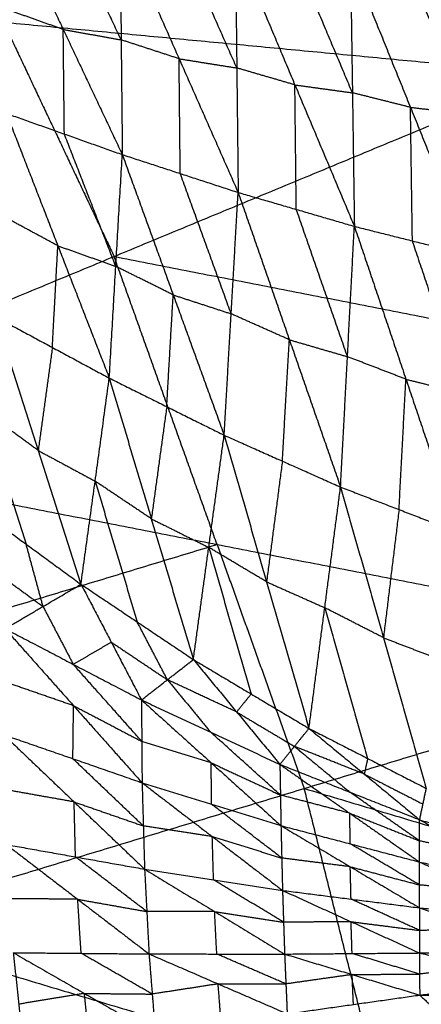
# Model space of a CAD drawing. Header units: millimetres. Extents: x -106 to 110, y -96 to 120.
# Tile 792 of 1020: x 44.28 to 47.54, y 23.78 to 31.78. Entities that reach past the tile are written whole.
import ezdxf

# ---------------------------------------------------------------- set-up
doc = ezdxf.new("R2010")
doc.units = ezdxf.units.MM
doc.header["$MEASUREMENT"] = 0
doc.layers.add('Default', color=7, linetype='Continuous', true_color=0x000000)

msp = doc.modelspace()

# ---------------------------------------------------------------- linework, layer by layer
at = {"layer": 'Default'}
for points in [[(46.4929, 35.8339, 3.8611), (47.5556, 33.5871, 3.8611), (48.6183, 31.3402, 3.8611)], [(44.1515, 32.7212, -1.9114), (44.6319, 31.7046, -1.8933), (45.1123, 30.688, -1.8751)], [(45.103, 31.6207, -1.9858), (44.8628, 32.129, -1.9949), (44.6226, 32.6373, -2.004)], [(45.0937, 32.5534, -2.0965), (45.103, 31.6207, -1.9858), (45.1123, 30.688, -1.8751)], [(45.0937, 32.5534, -2.0965), (45.5743, 31.4669, -2.0653), (46.0548, 30.3804, -2.034)], [(46.0435, 31.3923, -2.1535), (45.8032, 31.9355, -2.1691), (45.5629, 32.4788, -2.1847)], [(46.0322, 32.4041, -2.2729), (46.0435, 31.3923, -2.1535), (46.0548, 30.3804, -2.034)], [(46.0322, 32.4041, -2.2729), (46.5161, 31.2546, -2.2271), (47.0001, 30.1052, -2.1813)], [(46.9842, 31.1903, -2.3088), (46.7422, 31.765, -2.3317), (46.5002, 32.3397, -2.3546)], [(46.9682, 32.2754, -2.4363), (46.9842, 31.1903, -2.3088), (47.0001, 30.1052, -2.1813)], [(46.9682, 32.2754, -2.4363), (47.4562, 31.072, -2.3748), (47.9441, 29.8685, -2.3133)], [(39.6721, 32.1882, 3.8092), (44.1452, 31.7642, 3.8351), (48.6183, 31.3402, 3.8611)], [(47.9228, 31.0189, -2.4479), (47.6789, 31.6206, -2.4787), (47.4349, 32.2223, -2.5094)], [(44.6319, 31.7046, -1.8933), (44.3963, 31.7882, -1.8516), (44.1606, 31.8719, -1.8099)], [(44.1452, 31.7642, 3.8351), (44.5954, 30.8123, 3.8351), (45.0456, 29.8603, 3.8351)], [(44.641, 30.8553, -1.7918), (44.6365, 31.2799, -1.8425), (44.6319, 31.7046, -1.8933)], [(44.6319, 31.7046, -1.8933), (44.8675, 31.6627, -1.9395), (45.103, 31.6207, -1.9858)], [(45.5743, 31.4669, -2.0653), (45.3386, 31.5438, -2.0255), (45.103, 31.6207, -1.9858)], [(45.5836, 30.5342, -1.9546), (45.5789, 31.0006, -2.0099), (45.5743, 31.4669, -2.0653)], [(45.5743, 31.4669, -2.0653), (45.8089, 31.4296, -2.1094), (46.0435, 31.3923, -2.1535)], [(46.5161, 31.2546, -2.2271), (46.2798, 31.3234, -2.1903), (46.0435, 31.3923, -2.1535)], [(41.473, 28.3805, 3.8092), (45.0456, 29.8603, 3.8351), (48.6183, 31.3402, 3.8611)], [(46.5275, 30.2428, -2.1077), (46.5218, 30.7487, -2.1674), (46.5161, 31.2546, -2.2271)], [(46.5161, 31.2546, -2.2271), (46.7502, 31.2224, -2.268), (46.9842, 31.1903, -2.3088)], [(47.4562, 31.072, -2.3748), (47.2202, 31.1311, -2.3418), (46.9842, 31.1903, -2.3088)], [(47.4721, 29.9868, -2.2473), (47.4641, 30.5294, -2.311), (47.4562, 31.072, -2.3748)], [(47.4562, 31.072, -2.3748), (47.6895, 31.0454, -2.4114), (47.9228, 31.0189, -2.4479)], [(44.1698, 31.0225, -1.7085), (44.5882, 29.9472, -1.4354), (45.0066, 28.872, -1.1624)], [(44.1698, 31.0225, -1.7085), (44.641, 30.8553, -1.7918), (45.1123, 30.688, -1.8751)], [(45.0594, 29.78, -1.5187), (44.8502, 30.3176, -1.6553), (44.641, 30.8553, -1.7918)], [(45.0066, 28.872, -1.1624), (45.0594, 29.78, -1.5187), (45.1123, 30.688, -1.8751)], [(45.1123, 30.688, -1.8751), (45.5266, 29.5479, -1.5695), (45.9409, 28.4079, -1.2639)], [(45.1123, 30.688, -1.8751), (45.5836, 30.5342, -1.9546), (46.0548, 30.3804, -2.034)], [(45.9979, 29.3942, -1.6489), (45.7907, 29.9642, -1.8017), (45.5836, 30.5342, -1.9546)], [(45.9409, 28.4079, -1.2639), (45.9979, 29.3942, -1.6489), (46.0548, 30.3804, -2.034)], [(46.0548, 30.3804, -2.034), (46.4713, 29.1835, -1.696), (46.8877, 27.9866, -1.3579)], [(46.0548, 30.3804, -2.034), (46.5275, 30.2428, -2.1077), (47.0001, 30.1052, -2.1813)], [(44.5882, 29.9472, -1.4354), (44.3566, 30.0719, -1.4088), (44.125, 30.1965, -1.3822)], [(46.9439, 29.0459, -1.7696), (46.7357, 29.6443, -1.9386), (46.5275, 30.2428, -2.1077)], [(46.8877, 27.9866, -1.3579), (46.9439, 29.0459, -1.7696), (47.0001, 30.1052, -2.1813)], [(47.0001, 30.1052, -2.1813), (47.4194, 28.8629, -1.8118), (47.8387, 27.6206, -1.4422)], [(47.0001, 30.1052, -2.1813), (47.4721, 29.9868, -2.2473), (47.9441, 29.8685, -2.3133)], [(44.5435, 29.1212, -1.1092), (44.5658, 29.5342, -1.2723), (44.5882, 29.9472, -1.4354)], [(44.5882, 29.9472, -1.4354), (44.8238, 29.8636, -1.4771), (45.0594, 29.78, -1.5187)], [(47.8914, 28.7445, -1.8778), (47.6818, 29.3657, -2.0625), (47.4721, 29.9868, -2.2473)], [(45.0456, 29.8603, 3.8351), (47.2506, 29.4301, 3.8481), (49.4556, 28.9999, 3.8611)], [(45.883, 27.5201, 3.8351), (45.4643, 28.6902, 3.8351), (45.0456, 29.8603, 3.8351)], [(45.5266, 29.5479, -1.5695), (45.293, 29.664, -1.5441), (45.0594, 29.78, -1.5187)], [(45.4737, 28.6399, -1.2131), (45.5002, 29.0939, -1.3913), (45.5266, 29.5479, -1.5695)], [(45.5266, 29.5479, -1.5695), (45.7622, 29.4711, -1.6092), (45.9979, 29.3942, -1.6489)], [(44.0803, 29.3704, -1.0559), (44.4284, 28.2836, -0.4801), (44.7764, 27.1967, 0.0957)], [(44.0803, 29.3704, -1.0559), (44.5435, 29.1212, -1.1092), (45.0066, 28.872, -1.1624)], [(46.4713, 29.1835, -1.696), (46.2346, 29.2888, -1.6725), (45.9979, 29.3942, -1.6489)], [(46.4143, 28.1972, -1.3109), (46.4428, 28.6904, -1.5034), (46.4713, 29.1835, -1.696)], [(46.4713, 29.1835, -1.696), (46.7076, 29.1147, -1.7328), (46.9439, 29.0459, -1.7696)], [(44.5435, 29.1212, -1.1092), (44.4859, 28.7024, -0.7946), (44.4284, 28.2836, -0.4801)], [(47.4194, 28.8629, -1.8118), (47.1817, 28.9544, -1.7907), (46.9439, 29.0459, -1.7696)], [(44.7764, 27.1967, 0.0957), (44.8915, 28.0343, -0.5333), (45.0066, 28.872, -1.1624)], [(45.0066, 28.872, -1.1624), (45.3484, 27.7285, -0.5313), (45.6903, 26.585, 0.0999)], [(45.0066, 28.872, -1.1624), (45.4737, 28.6399, -1.2131), (45.9409, 28.4079, -1.2639)], [(47.3632, 27.8036, -1.4001), (47.3913, 28.3332, -1.6059), (47.4194, 28.8629, -1.8118)], [(47.4194, 28.8629, -1.8118), (47.6554, 28.8037, -1.8448), (47.8914, 28.7445, -1.8778)], [(43.9818, 28.6098, -0.4819), (44.1558, 28.0664, -0.194), (44.3298, 27.523, 0.0939)], [(44.4284, 28.2836, -0.4801), (44.2051, 28.4467, -0.481), (43.9818, 28.6098, -0.4819)], [(45.4737, 28.6399, -1.2131), (45.4111, 28.1842, -0.8722), (45.3484, 27.7285, -0.5313)], [(45.6903, 26.585, 0.0999), (45.8156, 27.4964, -0.582), (45.9409, 28.4079, -1.2639)], [(45.9409, 28.4079, -1.2639), (46.2858, 27.2166, -0.5797), (46.6308, 26.0253, 0.1045)], [(45.9409, 28.4079, -1.2639), (46.4143, 28.1972, -1.3109), (46.8877, 27.9866, -1.3579)], [(41.473, 28.3805, 3.8092), (45.883, 27.5201, 3.8351), (50.2929, 26.6597, 3.8611)], [(44.4284, 28.2836, -0.4801), (44.6599, 28.1589, -0.5067), (44.8915, 28.0343, -0.5333)], [(46.4143, 28.1972, -1.3109), (46.3501, 27.7069, -0.9453), (46.2858, 27.2166, -0.5797)], [(44.8915, 28.0343, -0.5333), (45.0624, 27.4626, -0.2178), (45.2334, 26.8908, 0.0978)], [(45.3484, 27.7285, -0.5313), (45.12, 27.8814, -0.5323), (44.8915, 28.0343, -0.5333)], [(46.6308, 26.0253, 0.1045), (46.7592, 27.006, -0.6267), (46.8877, 27.9866, -1.3579)], [(46.8877, 27.9866, -1.3579), (47.2365, 26.7623, -0.6241), (47.5853, 25.538, 0.1097)], [(46.8877, 27.9866, -1.3579), (47.3632, 27.8036, -1.4001), (47.8387, 27.6206, -1.4422)], [(43.8832, 27.8492, 0.092), (44.3298, 27.523, 0.0939), (44.7764, 27.1967, 0.0957)], [(47.3632, 27.8036, -1.4001), (47.2998, 27.2829, -1.0121), (47.2365, 26.7623, -0.6241)], [(45.3484, 27.7285, -0.5313), (45.582, 27.6124, -0.5566), (45.8156, 27.4964, -0.582)], [(44.4675, 27.0161, -0.2462), (44.3987, 27.2695, -0.0762), (44.3298, 27.523, 0.0939)], [(42.1825, 26.3976, 3.8092), (44.0327, 26.9588, 3.8222), (45.883, 27.5201, 3.8351)], [(45.8156, 27.4964, -0.582), (45.9881, 26.9008, -0.2399), (46.1605, 26.3051, 0.1022)], [(46.2858, 27.2166, -0.5797), (46.0507, 27.3565, -0.5808), (45.8156, 27.4964, -0.582)], [(45.883, 27.5201, 3.8351), (46.2377, 26.5286, 3.8351), (46.5925, 25.5372, 3.8351)], [(44.0209, 27.3423, -0.248), (44.2442, 27.1792, -0.2471), (44.4675, 27.0161, -0.2462)], [(46.2858, 27.2166, -0.5797), (46.5225, 27.1113, -0.6032), (46.7592, 27.006, -0.6267)], [(44.1587, 26.8355, -0.5881), (44.4675, 27.0161, -0.2462), (44.7764, 27.1967, 0.0957)], [(44.7764, 27.1967, 0.0957), (45.0223, 26.7266, -0.1761), (45.2682, 26.2565, -0.4478)], [(44.7764, 27.1967, 0.0957), (45.2334, 26.8908, 0.0978), (45.6903, 26.585, 0.0999)], [(44.4675, 27.0161, -0.2462), (44.5905, 26.781, -0.3821), (44.7134, 26.546, -0.518)], [(46.7592, 27.006, -0.6267), (46.9336, 26.3938, -0.2598), (47.108, 25.7817, 0.1071)], [(47.2365, 26.7623, -0.6241), (46.9978, 26.8841, -0.6254), (46.7592, 27.006, -0.6267)], [(45.4792, 26.4208, -0.174), (45.3563, 26.6558, -0.0381), (45.2334, 26.8908, 0.0978)], [(44.1587, 26.8355, -0.5881), (44.7134, 26.546, -0.518), (45.2682, 26.2565, -0.4478)], [(44.1587, 26.8355, -0.5881), (44.7159, 26.2096, -0.675), (45.2732, 25.5838, -0.7619)], [(44.7134, 26.546, -0.518), (44.8679, 26.6363, -0.347), (45.0223, 26.7266, -0.1761)], [(45.0223, 26.7266, -0.1761), (45.2508, 26.5737, -0.175), (45.4792, 26.4208, -0.174)], [(47.2365, 26.7623, -0.6241), (47.4742, 26.6708, -0.6452), (47.712, 26.5793, -0.6663)], [(42.892, 24.4147, 3.8092), (46.5925, 25.5372, 3.8351), (50.2929, 26.6597, 3.8611)], [(45.2682, 26.2565, -0.4478), (45.4792, 26.4208, -0.174), (45.6903, 26.585, 0.0999)], [(45.6903, 26.585, 0.0999), (46.0423, 26.159, -0.1079), (46.3942, 25.733, -0.3156)], [(45.6903, 26.585, 0.0999), (46.1605, 26.3051, 0.1022), (46.6308, 26.0253, 0.1045)], [(45.2707, 25.9202, -0.6049), (44.992, 26.2331, -0.5614), (44.7134, 26.546, -0.518)], [(44.7159, 26.2096, -0.675), (44.4345, 26.3073, -0.729), (44.153, 26.4049, -0.7831)], [(45.4792, 26.4208, -0.174), (45.6552, 26.2078, -0.2779), (45.8312, 25.9948, -0.3817)], [(46.0423, 26.159, -0.1079), (45.7607, 26.2899, -0.1409), (45.4792, 26.4208, -0.174)], [(45.2682, 26.2565, -0.4478), (45.2707, 25.9202, -0.6049), (45.2732, 25.5838, -0.7619)], [(45.2682, 26.2565, -0.4478), (45.8312, 25.9948, -0.3817), (46.3942, 25.733, -0.3156)], [(45.2682, 26.2565, -0.4478), (45.8355, 25.7459, -0.5031), (46.4028, 25.2353, -0.5584)], [(46.1605, 26.3051, 0.1022), (46.1014, 26.2321, -0.0028), (46.0423, 26.159, -0.1079)], [(44.7103, 25.7791, -0.87), (44.7131, 25.9944, -0.7725), (44.7159, 26.2096, -0.675)], [(44.7159, 26.2096, -0.675), (44.9933, 26.0649, -0.6399), (45.2707, 25.9202, -0.6049)], [(46.0423, 26.159, -0.1079), (46.2774, 26.0191, -0.1067), (46.5125, 25.8792, -0.1055)], [(46.3942, 25.733, -0.3156), (46.5125, 25.8792, -0.1055), (46.6308, 26.0253, 0.1045)], [(46.6308, 26.0253, 0.1045), (47.0808, 25.6542, -0.046), (47.5308, 25.2831, -0.1965)], [(46.6308, 26.0253, 0.1045), (47.108, 25.7817, 0.1071), (47.5853, 25.538, 0.1097)], [(44.1474, 25.9744, -0.978), (44.7103, 25.7791, -0.87), (45.2732, 25.5838, -0.7619)], [(44.1474, 25.9744, -0.978), (44.7205, 25.4281, -0.9098), (45.2936, 24.8818, -0.8416)], [(46.3985, 25.4841, -0.437), (46.1149, 25.7395, -0.4093), (45.8312, 25.9948, -0.3817)], [(45.8355, 25.7459, -0.5031), (45.5531, 25.8331, -0.554), (45.2707, 25.9202, -0.6049)], [(46.5125, 25.8792, -0.1055), (46.7375, 25.6936, -0.1808), (46.9625, 25.508, -0.2561)], [(47.0808, 25.6542, -0.046), (46.7967, 25.7667, -0.0758), (46.5125, 25.8792, -0.1055)], [(45.2834, 25.2328, -0.8017), (44.9969, 25.506, -0.8358), (44.7103, 25.7791, -0.87)], [(47.108, 25.7817, 0.1071), (47.0944, 25.7179, 0.0306), (47.0808, 25.6542, -0.046)], [(45.838, 25.4096, -0.6601), (45.8368, 25.5777, -0.5816), (45.8355, 25.7459, -0.5031)], [(45.8355, 25.7459, -0.5031), (46.117, 25.615, -0.47), (46.3985, 25.4841, -0.437)], [(46.3942, 25.733, -0.3156), (46.3985, 25.4841, -0.437), (46.4028, 25.2353, -0.5584)], [(46.3942, 25.733, -0.3156), (46.9623, 25.3364, -0.3456), (47.5304, 24.9397, -0.3756)], [(46.3942, 25.733, -0.3156), (46.9625, 25.508, -0.2561), (47.5308, 25.2831, -0.1965)], [(47.0808, 25.6542, -0.046), (47.3194, 25.5324, -0.0447), (47.5581, 25.4105, -0.0434)], [(44.7205, 25.4281, -0.9098), (44.4395, 25.478, -0.9692), (44.1585, 25.5279, -1.0286)], [(45.2732, 25.5838, -0.7619), (45.2834, 25.2328, -0.8017), (45.2936, 24.8818, -0.8416)], [(45.2732, 25.5838, -0.7619), (45.838, 25.4096, -0.6601), (46.4028, 25.2353, -0.5584)], [(45.2732, 25.5838, -0.7619), (45.8443, 25.1464, -0.6899), (46.4155, 24.7089, -0.6179)], [(46.5925, 25.5372, 3.8351), (48.7447, 24.8929, 3.8481), (50.8969, 24.2487, 3.8611)], [(47.1964, 23.1262, 3.8351), (46.8944, 24.3317, 3.8351), (46.5925, 25.5372, 3.8351)], [(47.5308, 25.2831, -0.1965), (47.5581, 25.4105, -0.0434), (47.5853, 25.538, 0.1097)], [(46.9623, 25.3364, -0.3456), (46.6804, 25.4102, -0.3913), (46.3985, 25.4841, -0.437)], [(47.5306, 25.1114, -0.2861), (47.2466, 25.3097, -0.2711), (46.9625, 25.508, -0.2561)], [(44.7316, 24.9816, -0.9604), (44.7261, 25.2048, -0.9351), (44.7205, 25.4281, -0.9098)], [(44.7205, 25.4281, -0.9098), (45.002, 25.3305, -0.8558), (45.2834, 25.2328, -0.8017)], [(46.4092, 24.9721, -0.5881), (46.1236, 25.1908, -0.6241), (45.838, 25.4096, -0.6601)], [(46.9666, 25.0875, -0.467), (46.9645, 25.2119, -0.4063), (46.9623, 25.3364, -0.3456)], [(46.9623, 25.3364, -0.3456), (47.2465, 25.2239, -0.3158), (47.5306, 25.1114, -0.2861)], [(47.5304, 24.9397, -0.3756), (47.5306, 25.1114, -0.2861), (47.5308, 25.2831, -0.1965)], [(47.5308, 25.2831, -0.1965), (48.0509, 25.0038, -0.2136), (48.571, 24.7246, -0.2307)], [(47.5308, 25.2831, -0.1965), (48.0552, 25.1182, -0.1491), (48.5796, 24.9534, -0.1018)], [(45.8443, 25.1464, -0.6899), (45.5639, 25.1896, -0.7458), (45.2834, 25.2328, -0.8017)], [(46.4028, 25.2353, -0.5584), (46.4092, 24.9721, -0.5881), (46.4155, 24.7089, -0.6179)], [(46.4028, 25.2353, -0.5584), (46.9665, 24.9014, -0.4878), (47.5302, 24.5675, -0.4171)], [(46.4028, 25.2353, -0.5584), (46.9666, 25.0875, -0.467), (47.5304, 24.9397, -0.3756)], [(45.8546, 24.7954, -0.7298), (45.8494, 24.9709, -0.7098), (45.8443, 25.1464, -0.6899)], [(45.8443, 25.1464, -0.6899), (46.1268, 25.0593, -0.639), (46.4092, 24.9721, -0.5881)], [(44.1697, 25.0813, -1.0793), (44.7316, 24.9816, -0.9604), (45.2936, 24.8818, -0.8416)], [(44.1697, 25.0813, -1.0793), (44.7497, 24.637, -0.9114), (45.3298, 24.1926, -0.7435)], [(47.5303, 24.7536, -0.3964), (47.2485, 24.9206, -0.4317), (46.9666, 25.0875, -0.467)], [(48.0509, 25.0038, -0.2136), (47.7908, 25.0576, -0.2498), (47.5306, 25.1114, -0.2861)], [(45.3117, 24.5372, -0.7926), (45.0217, 24.7594, -0.8765), (44.7316, 24.9816, -0.9604)], [(46.9665, 24.9014, -0.4878), (46.6878, 24.9368, -0.5379), (46.4092, 24.9721, -0.5881)], [(46.9728, 24.6382, -0.5175), (46.9697, 24.7698, -0.5026), (46.9665, 24.9014, -0.4878)], [(46.9665, 24.9014, -0.4878), (47.2484, 24.8275, -0.4421), (47.5303, 24.7536, -0.3964)], [(47.5302, 24.5675, -0.4171), (47.5303, 24.7536, -0.3964), (47.5304, 24.9397, -0.3756)], [(47.5304, 24.9397, -0.3756), (48.0424, 24.7032, -0.3169), (48.5545, 24.4668, -0.2581)], [(47.5304, 24.9397, -0.3756), (48.0507, 24.8322, -0.3032), (48.571, 24.7246, -0.2307)], [(45.2936, 24.8818, -0.8416), (45.3117, 24.5372, -0.7926), (45.3298, 24.1926, -0.7435)], [(45.2936, 24.8818, -0.8416), (45.8546, 24.7954, -0.7298), (46.4155, 24.7089, -0.6179)], [(45.2936, 24.8818, -0.8416), (45.8631, 24.5368, -0.692), (46.4325, 24.1919, -0.5424)], [(46.424, 24.4504, -0.5801), (46.1393, 24.6229, -0.6549), (45.8546, 24.7954, -0.7298)], [(48.0424, 24.7032, -0.3169), (47.7864, 24.7284, -0.3566), (47.5303, 24.7536, -0.3964)], [(46.4155, 24.7089, -0.6179), (46.424, 24.4504, -0.5801), (46.4325, 24.1919, -0.5424)], [(46.4155, 24.7089, -0.6179), (46.9728, 24.6382, -0.5175), (47.5302, 24.5675, -0.4171)], [(46.4155, 24.7089, -0.6179), (46.973, 24.4547, -0.4898), (47.5305, 24.2005, -0.3618)], [(44.7497, 24.637, -0.9114), (44.4736, 24.6396, -0.9648), (44.1976, 24.6421, -1.0183)], [(44.7776, 24.1978, -0.8504), (44.7637, 24.4174, -0.8809), (44.7497, 24.637, -0.9114)], [(44.7497, 24.637, -0.9114), (45.0307, 24.5871, -0.852), (45.3117, 24.5372, -0.7926)], [(47.5303, 24.384, -0.3895), (47.2516, 24.5111, -0.4535), (46.9728, 24.6382, -0.5175)], [(47.5302, 24.5675, -0.4171), (47.5303, 24.384, -0.3895), (47.5305, 24.2005, -0.3618)], [(47.5302, 24.5675, -0.4171), (48.0304, 24.3891, -0.318), (48.5305, 24.2106, -0.2188)], [(47.5302, 24.5675, -0.4171), (48.0423, 24.5172, -0.3376), (48.5545, 24.4668, -0.2581)], [(45.8631, 24.5368, -0.692), (45.5874, 24.537, -0.7423), (45.3117, 24.5372, -0.7926)], [(45.8811, 24.1923, -0.643), (45.8721, 24.3646, -0.6675), (45.8631, 24.5368, -0.692)], [(45.8631, 24.5368, -0.692), (46.1435, 24.4936, -0.6361), (46.424, 24.4504, -0.5801)], [(42.892, 24.4147, 3.8092), (47.1964, 23.1262, 3.8351), (51.5008, 21.8376, 3.8611)], [(46.973, 24.4547, -0.4898), (46.6985, 24.4526, -0.535), (46.424, 24.4504, -0.5801)], [(46.9815, 24.1962, -0.4521), (46.9772, 24.3255, -0.471), (46.973, 24.4547, -0.4898)], [(46.973, 24.4547, -0.4898), (47.2517, 24.4194, -0.4397), (47.5303, 24.384, -0.3895)], [(48.0304, 24.3891, -0.318), (47.7804, 24.3866, -0.3537), (47.5303, 24.384, -0.3895)], [(43.1242, 24.2199, -1.1748), (43.7195, 23.7931, -0.8741), (44.3148, 23.3663, -0.5734)], [(44.2255, 24.2029, -0.9573), (44.2702, 23.7846, -0.7653), (44.3148, 23.3663, -0.5734)], [(44.2255, 24.2029, -0.9573), (44.7776, 24.1978, -0.8504), (45.3298, 24.1926, -0.7435)], [(44.2255, 24.2029, -0.9573), (44.8035, 23.8719, -0.696), (45.3814, 23.541, -0.4347)], [(45.3556, 23.8668, -0.5891), (45.0666, 24.0323, -0.7198), (44.7776, 24.1978, -0.8504)], [(45.3298, 24.1926, -0.7435), (45.3556, 23.8668, -0.5891), (45.3814, 23.541, -0.4347)], [(45.3298, 24.1926, -0.7435), (45.8811, 24.1923, -0.643), (46.4325, 24.1919, -0.5424)], [(45.3298, 24.1926, -0.7435), (45.8917, 23.9495, -0.5239), (46.4536, 23.7063, -0.3042)], [(46.443, 23.9491, -0.4233), (46.1621, 24.0707, -0.5331), (45.8811, 24.1923, -0.643)], [(46.4325, 24.1919, -0.5424), (46.9815, 24.1962, -0.4521), (47.5305, 24.2005, -0.3618)], [(46.4325, 24.1919, -0.5424), (46.443, 23.9491, -0.4233), (46.4536, 23.7063, -0.3042)], [(46.4325, 24.1919, -0.5424), (46.9818, 24.0252, -0.3646), (47.5312, 23.8586, -0.1868)], [(47.5308, 24.0296, -0.2743), (47.2562, 24.1129, -0.3632), (46.9815, 24.1962, -0.4521)], [(47.5305, 24.2005, -0.3618), (48.0305, 24.2056, -0.2903), (48.5305, 24.2106, -0.2188)], [(47.5305, 24.2005, -0.3618), (47.5308, 24.0296, -0.2743), (47.5312, 23.8586, -0.1868)], [(47.5305, 24.2005, -0.3618), (48.0147, 24.0873, -0.2277), (48.4989, 23.974, -0.0936)], [(48.0147, 24.0873, -0.2277), (47.7728, 24.0584, -0.251), (47.5308, 24.0296, -0.2743)], [(46.9818, 24.0252, -0.3646), (46.7124, 23.9872, -0.3939), (46.443, 23.9491, -0.4233)], [(46.9818, 24.0252, -0.3646), (47.2563, 24.0274, -0.3194), (47.5308, 24.0296, -0.2743)], [(46.9924, 23.7824, -0.2455), (46.9871, 23.9038, -0.305), (46.9818, 24.0252, -0.3646)], [(45.8917, 23.9495, -0.5239), (45.6237, 23.9081, -0.5565), (45.3556, 23.8668, -0.5891)], [(45.9175, 23.6237, -0.3695), (45.9046, 23.7866, -0.4467), (45.8917, 23.9495, -0.5239)], [(45.8917, 23.9495, -0.5239), (46.1674, 23.9493, -0.4736), (46.443, 23.9491, -0.4233)], [(47.5312, 23.8586, -0.1868), (48.015, 23.9163, -0.1402), (48.4989, 23.974, -0.0936)], [(44.8035, 23.8719, -0.696), (44.5368, 23.8283, -0.7307), (44.2702, 23.7846, -0.7653)], [(44.8481, 23.4536, -0.5041), (44.8258, 23.6628, -0.6), (44.8035, 23.8719, -0.696)], [(44.8035, 23.8719, -0.696), (45.0795, 23.8694, -0.6426), (45.3556, 23.8668, -0.5891)], [(46.4536, 23.7063, -0.3042), (46.9924, 23.7824, -0.2455), (47.5312, 23.8586, -0.1868)], [(47.5312, 23.8586, -0.1868), (47.6543, 23.7456, -0.0396), (47.7774, 23.6326, 0.1076)], [(47.5312, 23.8586, -0.1868), (48.1123, 23.8451, -0.0363), (48.6934, 23.8316, 0.1141)]]:
    msp.add_open_spline(points, degree=2, dxfattribs=at)

doc.saveas('drawing.dxf')
